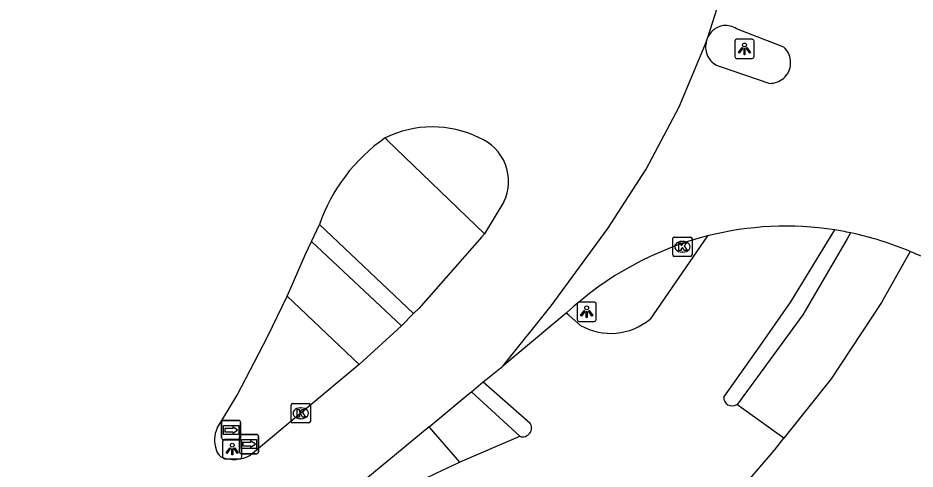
# Model space of a CAD drawing. Extents: x 159280 to 160375, y 384531 to 385872.
# Drawn here: x 159309.31 to 159355.89, y 385288.99 to 385312.41 of the extents above; entities that cross this region are included whole.
import ezdxf

# ---------------------------------------------------------------- set-up
doc = ezdxf.new("R2010")
doc.units = 0
for name, color, linetype in [('IMGEO_Fietspad_open', 7, 'Continuous'), ('IMGEO_Kolk', 7, 'Continuous'), ('IMGEO_Lichtpunt', 7, 'Continuous'), ('IMGEO_Rijbaan_lokaal_gesloten', 7, 'Continuous'), ('IMGEO_Rijbaan_lokaal_open', 7, 'Continuous'), ('IMGEO_Voetpad_open', 7, 'Continuous'), ('IMGEO_Wegwijzer', 7, 'Continuous')]:
    doc.layers.add(name, color=color, linetype=linetype)

msp = doc.modelspace()

# ---------------------------------------------------------------- linework, layer by layer
at = {"layer": 'IMGEO_Fietspad_open'}
for points in [[(159328.368, 385306.183), (159328.463, 385306.091), (159333.54, 385301.212)], [(159329.854, 385297.061), (159324.959, 385301.693)], [(159345.951, 385292.728), (159347.839, 385295.398), (159349.43, 385297.682), (159351.716, 385301.407)], [(159345.111, 385301.098), (159342.127, 385296.778)], [(159338.52, 385296.455), (159337.921, 385296.97), (159337.779, 385297.091)], [(159333.471, 385293.52), (159335.887, 385291.399)], [(159349.081, 385290.598), (159346.628, 385292.339)], [(159335.365, 385290.693), (159335.187, 385290.616), (159332.259, 385289.349)], [(159346.894, 385288.009), (159348.59, 385289.981), (159349.081, 385290.598)]]:
    msp.add_lwpolyline(points, dxfattribs=at)
for centre, radius, start, end in [((159340.091, 385299.207), 3.169, 240.2764, 309.9577), ((159346.395, 385292.717), 0.444, 178.5947, 301.6425), ((159335.517, 385291.127), 0.46, 250.7189, 36.3244), ((159355.433, 385238.327), 56.038, 114.4272, 122.382)]:
    msp.add_arc(centre, radius, start, end, dxfattribs=at)
at = {"layer": 'IMGEO_Kolk'}
for p, q in [((159343.308, 385300.109), (159343.308, 385300.961)), ((159343.383, 385301.035), (159344.235, 385301.035)), ((159343.796, 385300.815), (159343.821, 385300.815)), ((159344.309, 385300.961), (159344.309, 385300.109)), ((159343.819, 385300.255), (159343.794, 385300.255)), ((159344.235, 385300.035), (159343.383, 385300.035)), ((159323.565, 385292.389), (159324.417, 385292.389)), ((159323.49, 385291.463), (159323.49, 385292.315)), ((159323.978, 385292.169), (159324.003, 385292.169)), ((159324.491, 385292.315), (159324.491, 385291.463)), ((159324.001, 385291.609), (159323.976, 385291.609)), ((159324.417, 385291.389), (159323.565, 385291.389))]:
    msp.add_line(p, q, dxfattribs=at)
for points in [[(159343.308, 385300.109), (159343.308, 385300.961)], [(159343.383, 385301.035), (159344.235, 385301.035)], [(159343.629, 385300.735), (159343.752, 385300.735), (159343.752, 385300.584), (159343.882, 385300.735), (159344.046, 385300.735), (159343.9, 385300.584), (159344.053, 385300.335), (159343.901, 385300.335), (159343.816, 385300.499), (159343.752, 385300.432), (159343.752, 385300.335), (159343.629, 385300.335), (159343.629, 385300.735)], [(159344.309, 385300.961), (159344.309, 385300.109)], [(159344.235, 385300.035), (159343.383, 385300.035)], [(159323.565, 385292.389), (159324.417, 385292.389)], [(159323.49, 385291.463), (159323.49, 385292.315)], [(159323.811, 385292.089), (159323.934, 385292.089), (159323.934, 385291.938), (159324.064, 385292.089), (159324.228, 385292.089), (159324.082, 385291.938), (159324.235, 385291.689), (159324.083, 385291.689), (159323.998, 385291.853), (159323.934, 385291.786), (159323.934, 385291.689), (159323.811, 385291.689), (159323.811, 385292.089)], [(159324.491, 385292.315), (159324.491, 385291.463)], [(159324.417, 385291.389), (159323.565, 385291.389)]]:
    msp.add_lwpolyline(points, dxfattribs=at)
for centre, start, end in [((159343.385, 385300.959), 91.552, 178.448), ((159343.385, 385300.959), 91.552, 178.448), ((159344.233, 385300.959), 1.552, 88.448), ((159344.233, 385300.959), 1.552, 88.448), ((159343.385, 385300.111), 181.552, 268.448), ((159343.385, 385300.111), 181.552, 268.448), ((159344.233, 385300.111), 271.552, 358.448), ((159344.233, 385300.111), 271.552, 358.448), ((159323.567, 385292.313), 91.552, 178.448), ((159323.567, 385292.313), 91.552, 178.448), ((159324.415, 385292.313), 1.552, 88.448), ((159324.415, 385292.313), 1.552, 88.448), ((159323.567, 385291.465), 181.552, 268.448), ((159323.567, 385291.465), 181.552, 268.448), ((159324.415, 385291.465), 271.552, 358.448), ((159324.415, 385291.465), 271.552, 358.448)]:
    msp.add_arc(centre, 0.0765, start, end, dxfattribs=at)
for centre, major_axis, ratio, start_param, end_param in [((159343.795, 385300.535), (-0.387, 0.002), 0.722429, 4.712389, 7.853982), ((159343.82, 385300.535), (-0.39, 0.002), 0.717154, 1.570796, 4.712389), ((159323.977, 385291.889), (-0.387, 0.002), 0.722429, 4.712389, 7.853982), ((159324.002, 385291.889), (-0.39, 0.002), 0.717154, 1.570796, 4.712389)]:
    msp.add_ellipse(centre, major_axis=major_axis, ratio=ratio, start_param=start_param, end_param=end_param, dxfattribs=at)
at = {"layer": 'IMGEO_Lichtpunt'}
for p, q in [((159346.53, 385311.211), (159346.53, 385310.404)), ((159346.53, 385311.211), (159346.53, 385310.404)), ((159347.432, 385311.306), (159346.624, 385311.306)), ((159347.432, 385311.306), (159346.624, 385311.306)), ((159347.526, 385310.404), (159347.526, 385311.211)), ((159347.526, 385310.404), (159347.526, 385311.211)), ((159346.624, 385310.31), (159347.432, 385310.31)), ((159346.624, 385310.31), (159347.432, 385310.31)), ((159338.338, 385297.563), (159338.338, 385296.756)), ((159338.338, 385297.563), (159338.338, 385296.756)), ((159339.24, 385297.658), (159338.432, 385297.658)), ((159339.24, 385297.658), (159338.432, 385297.658)), ((159339.334, 385296.756), (159339.334, 385297.563)), ((159339.334, 385296.756), (159339.334, 385297.563)), ((159338.432, 385296.662), (159339.24, 385296.662)), ((159338.432, 385296.662), (159339.24, 385296.662)), ((159320.839, 385290.529), (159320.031, 385290.529)), ((159320.839, 385290.529), (159320.031, 385290.529)), ((159319.937, 385290.434), (159319.937, 385289.627)), ((159319.937, 385290.434), (159319.937, 385289.627)), ((159320.933, 385289.627), (159320.933, 385290.434)), ((159320.933, 385289.627), (159320.933, 385290.434)), ((159320.031, 385289.533), (159320.839, 385289.533)), ((159320.031, 385289.533), (159320.839, 385289.533))]:
    msp.add_line(p, q, dxfattribs=at)
for points in [[(159346.904, 385310.875), (159346.943, 385310.847), (159346.755, 385310.585), (159346.717, 385310.612), (159346.904, 385310.875)], [(159347.006, 385310.827), (159347.053, 385310.827), (159347.053, 385310.505), (159347.006, 385310.505), (159347.006, 385310.827)], [(159347.116, 385310.847), (159347.154, 385310.874), (159347.341, 385310.612), (159347.302, 385310.584), (159347.116, 385310.847)], [(159338.712, 385297.227), (159338.751, 385297.199), (159338.563, 385296.937), (159338.525, 385296.964), (159338.712, 385297.227)], [(159338.814, 385297.179), (159338.861, 385297.179), (159338.861, 385296.857), (159338.814, 385296.857), (159338.814, 385297.179)], [(159338.924, 385297.199), (159338.962, 385297.226), (159339.149, 385296.964), (159339.11, 385296.936), (159338.924, 385297.199)], [(159320.311, 385290.098), (159320.35, 385290.07), (159320.162, 385289.808), (159320.124, 385289.835), (159320.311, 385290.098)], [(159320.413, 385290.05), (159320.46, 385290.05), (159320.46, 385289.728), (159320.413, 385289.728), (159320.413, 385290.05)], [(159320.523, 385290.07), (159320.561, 385290.097), (159320.748, 385289.835), (159320.709, 385289.807), (159320.523, 385290.07)]]:
    msp.add_lwpolyline(points, dxfattribs=at)
for centre in [(159347.029, 385311.009), (159338.837, 385297.361), (159320.436, 385290.232)]:
    msp.add_circle(centre, 0.0994, dxfattribs=at)
for centre, start, end in [((159346.624, 385311.211), 90, 180), ((159346.624, 385311.211), 90, 180), ((159347.432, 385311.211), 0, 90), ((159347.432, 385311.211), 0, 90), ((159346.624, 385310.404), 180, 270), ((159346.624, 385310.404), 180, 270), ((159347.432, 385310.404), 270, 0), ((159347.432, 385310.404), 270, 360), ((159338.432, 385297.563), 90, 180), ((159338.432, 385297.563), 90, 180), ((159339.24, 385297.563), 0, 90), ((159339.24, 385297.563), 0, 90), ((159338.432, 385296.756), 180, 270), ((159338.432, 385296.756), 180, 270), ((159339.24, 385296.756), 270, 0), ((159339.24, 385296.756), 270, 360), ((159320.031, 385290.434), 90, 180), ((159320.031, 385290.434), 90, 180), ((159320.839, 385290.434), 0, 90), ((159320.839, 385290.434), 0, 90), ((159320.031, 385289.627), 180, 270), ((159320.031, 385289.627), 180, 270), ((159320.839, 385289.627), 270, 0), ((159320.839, 385289.627), 270, 360)]:
    msp.add_arc(centre, 0.0946, start, end, dxfattribs=at)
at = {"layer": 'IMGEO_Rijbaan_lokaal_gesloten'}
for points in [[(159345.153, 385311.456), (159346.413, 385315.452), (159346.873, 385317.327), (159347.643, 385321.577), (159347.989, 385325.094)], [(159345.065, 385311.217), (159345.153, 385311.456)], [(159334.485, 385294.342), (159336.99, 385297.472), (159339.935, 385301.486), (159341.929, 385304.563), (159343.64, 385307.805), (159345.054, 385311.188), (159345.065, 385311.217)], [(159334.536, 385302.866), (159333.54, 385301.212)], [(159324.545, 385300.814), (159324.959, 385301.693)], [(159333.54, 385301.212), (159333.401, 385301.055), (159330.119, 385297.331), (159329.854, 385297.061)], [(159323.286, 385297.964), (159323.496, 385298.429), (159324.232, 385300.15), (159324.545, 385300.814)], [(159319.649, 385291.114), (159320.697, 385292.829), (159322.261, 385295.853), (159323.286, 385297.964)], [(159329.854, 385297.061), (159329.231, 385296.425)], [(159329.231, 385296.425), (159327.027, 385294.425)], [(159327.027, 385294.425), (159321.387, 385289.713)], [(159333.471, 385293.52), (159333.613, 385293.637), (159334.485, 385294.342)], [(159332.849, 385293.006), (159333.471, 385293.52)], [(159330.657, 385291.194), (159332.733, 385292.91), (159332.849, 385293.006)], [(159330.657, 385291.194), (159319.889, 385282.295), (159309.308, 385273.556)]]:
    msp.add_lwpolyline(points, dxfattribs=at)
for centre, radius, start, end in [((159330.819, 385301.237), 5.52, 63.9026, 116.3557), ((159333.616, 385298.659), 9.173, 124.8977, 160.6876), ((159332.348, 385303.932), 2.434, 334.012, 68.3327), ((159320.921, 385290.508), 1.409, 154.5079, 201.0672), ((159320.277, 385290.168), 0.691, 193.9625, 230.7989), ((159320.529, 385291.279), 1.785, 247.2858, 298.7086)]:
    msp.add_arc(centre, radius, start, end, dxfattribs=at)
at = {"layer": 'IMGEO_Rijbaan_lokaal_open'}
for points in [[(159345.065, 385311.217), (159345.039, 385311.128), (159345.021, 385311.037), (159345.012, 385310.945), (159345.011, 385310.853), (159345.018, 385310.761), (159345.033, 385310.669), (159345.056, 385310.58), (159345.087, 385310.493), (159345.126, 385310.409), (159345.172, 385310.329), (159345.225, 385310.253), (159345.285, 385310.182), (159345.351, 385310.117), (159345.422, 385310.058), (159345.498, 385310.006), (159345.579, 385309.961), (159345.664, 385309.923), (159345.751, 385309.892), (159345.763, 385309.889), (159348.339, 385309.018), (159348.435, 385309.021), (159348.53, 385309.033), (159348.624, 385309.053), (159348.716, 385309.081), (159348.805, 385309.118), (159348.891, 385309.162), (159348.972, 385309.214), (159349.048, 385309.272), (159349.118, 385309.338), (159349.183, 385309.409), (159349.24, 385309.486), (159349.291, 385309.568), (159349.334, 385309.654), (159349.369, 385309.743), (159349.397, 385309.835), (159349.415, 385309.929), (159349.426, 385310.025), (159349.428, 385310.121), (159349.421, 385310.217), (159349.405, 385310.312), (159349.382, 385310.405), (159349.35, 385310.496), (159349.31, 385310.583), (159349.262, 385310.666), (159349.207, 385310.745), (159349.145, 385310.819), (159349.073, 385310.891), (159346.622, 385311.851), (159346.544, 385311.898), (159346.463, 385311.937), (159346.378, 385311.969), (159346.291, 385311.994), (159346.202, 385312.011), (159346.112, 385312.019), (159346.022, 385312.02), (159345.931, 385312.012), (159345.842, 385311.996), (159345.755, 385311.973), (159345.67, 385311.942), (159345.588, 385311.903), (159345.51, 385311.857), (159345.436, 385311.804), (159345.368, 385311.745), (159345.305, 385311.68), (159345.247, 385311.61), (159345.197, 385311.535), (159345.153, 385311.456)], [(159337.779, 385297.091), (159334.485, 385294.342)]]:
    msp.add_lwpolyline(points, dxfattribs=at)
for centre, radius, start, end in [((159349.173, 385285.018), 16.585, 81.1801, 104.1769), ((159348.824, 385283.186), 18.449, 78.3962, 80.9818), ((159349.19, 385285.114), 16.487, 66.9889, 78.2947), ((159349.391, 385284.556), 17.087, 104.5046, 132.8094), ((159350.007, 385286.918), 14.507, 64.7863, 67.1733)]:
    msp.add_arc(centre, radius, start, end, dxfattribs=at)
at = {"layer": 'IMGEO_Voetpad_open'}
for points in [[(159352.535, 385301.258), (159352.356, 385300.951), (159350.06, 385297.006), (159346.669, 385292.367)], [(159329.231, 385296.425), (159324.545, 385300.814)], [(159355.635, 385300.289), (159354.144, 385297.634), (159351.538, 385293.683), (159349.081, 385290.598)], [(159323.286, 385297.964), (159327.027, 385294.425)], [(159332.849, 385293.006), (159335.365, 385290.693)], [(159332.259, 385289.349), (159330.657, 385291.194)]]:
    msp.add_lwpolyline(points, dxfattribs=at)
msp.add_arc((159346.492, 385292.582), 0.279, 299.2198, 309.4406, dxfattribs=at)
at = {"layer": 'IMGEO_Wegwijzer'}
for p, q in [((159319.88, 385290.617), (159319.88, 385291.417)), ((159319.88, 385291.417), (159319.88, 385290.617)), ((159319.98, 385291.517), (159320.77, 385291.517)), ((159320.77, 385291.517), (159319.98, 385291.517)), ((159320.87, 385291.417), (159320.87, 385290.617)), ((159320.87, 385290.617), (159320.87, 385291.417)), ((159320.77, 385290.517), (159319.98, 385290.517)), ((159319.98, 385290.517), (159320.77, 385290.517)), ((159320.811, 385289.889), (159320.811, 385290.689)), ((159320.811, 385290.689), (159320.811, 385289.889)), ((159320.911, 385290.789), (159321.701, 385290.789)), ((159321.701, 385290.789), (159320.911, 385290.789)), ((159321.801, 385290.689), (159321.801, 385289.889)), ((159321.801, 385289.889), (159321.801, 385290.689)), ((159321.701, 385289.789), (159320.911, 385289.789)), ((159320.911, 385289.789), (159321.701, 385289.789))]:
    msp.add_line(p, q, dxfattribs=at)
for points in [[(159319.981, 385291.249), (159320.769, 385291.249), (159320.769, 385290.785), (159319.981, 385290.785), (159319.981, 385291.249)], [(159320.046, 385291.101), (159320.046, 385291.017), (159320.046, 385290.933), (159320.457, 385290.933), (159320.457, 385290.85), (159320.704, 385291.017), (159320.457, 385291.184), (159320.457, 385291.101), (159320.046, 385291.101)], [(159320.912, 385290.521), (159321.7, 385290.521), (159321.7, 385290.057), (159320.912, 385290.057), (159320.912, 385290.521)], [(159320.977, 385290.373), (159320.977, 385290.289), (159320.977, 385290.205), (159321.388, 385290.205), (159321.388, 385290.122), (159321.635, 385290.289), (159321.388, 385290.456), (159321.388, 385290.373), (159320.977, 385290.373)]]:
    msp.add_lwpolyline(points, dxfattribs=at)
for centre, start, end in [((159319.98, 385291.417), 90, 180), ((159319.98, 385291.417), 90, 180), ((159320.77, 385291.417), 0, 90), ((159320.77, 385291.417), 360, 90), ((159319.98, 385290.617), 180, 270), ((159319.98, 385290.617), 180, 270), ((159320.77, 385290.617), 270, 0), ((159320.77, 385290.617), 270, 0), ((159320.911, 385290.689), 90, 180), ((159320.911, 385290.689), 90, 180), ((159321.701, 385290.689), 0, 90), ((159321.701, 385290.689), 360, 90), ((159320.911, 385289.889), 180, 270), ((159320.911, 385289.889), 180, 270), ((159321.701, 385289.889), 270, 0), ((159321.701, 385289.889), 270, 0)]:
    msp.add_arc(centre, 0.1, start, end, dxfattribs=at)

doc.saveas('drawing.dxf')
